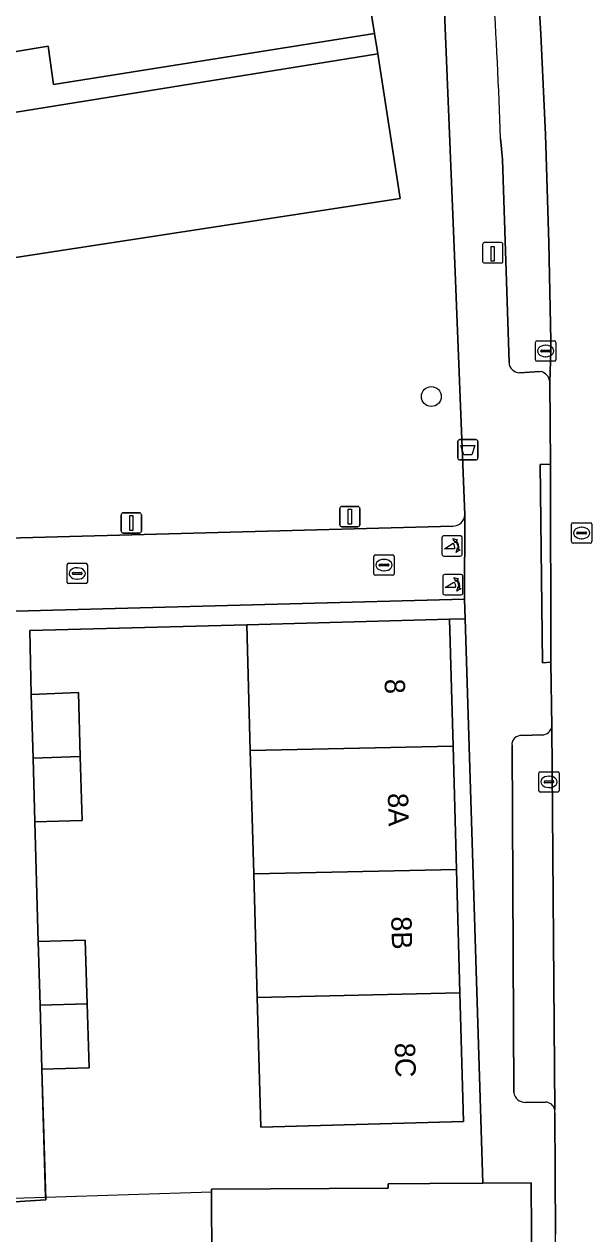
# Model space of a CAD drawing. Extents: x 162073 to 163043, y 381818 to 382561.
# Drawn here: x 162193.8 to 162221.8, y 382239.5 to 382299.1 of the extents above; entities that cross this region are included whole.
import ezdxf

# ---------------------------------------------------------------- set-up
doc = ezdxf.new("R2010")
doc.units = 0
for name, color, linetype in [('IMGEO_Afvalbak', 7, 'Continuous'), ('IMGEO_Boom', 7, 'Continuous'), ('IMGEO_Erf', 7, 'Continuous'), ('IMGEO_Groenvoorziening', 7, 'Continuous'), ('IMGEO_Hek', 7, 'Continuous'), ('IMGEO_Kolk', 7, 'Continuous'), ('IMGEO_Laadpaal', 7, 'Continuous'), ('IMGEO_Lichtmast', 7, 'Continuous'), ('IMGEO_Muur', 7, 'Continuous'), ('IMGEO_Pand', 7, 'Continuous'), ('IMGEO_Pand_nummerreeks', 7, 'Continuous'), ('IMGEO_Parkeervlak_open', 7, 'Continuous'), ('IMGEO_Poller', 7, 'Continuous'), ('IMGEO_Rijbaan_lokaal_open', 7, 'Continuous'), ('IMGEO_Rioolput', 7, 'Continuous'), ('IMGEO_Voetpad_open', 7, 'Continuous')]:
    doc.layers.add(name, color=color, linetype=linetype)

msp = doc.modelspace()

# ---------------------------------------------------------------- linework, layer by layer
at = {"layer": 'IMGEO_Afvalbak'}
for p, q in [((162215.153, 382277.708), (162215.153, 382278.508)), ((162215.153, 382278.508), (162215.153, 382277.708)), ((162215.253, 382278.608), (162216.043, 382278.608)), ((162216.043, 382278.608), (162215.253, 382278.608)), ((162216.143, 382278.508), (162216.143, 382277.708)), ((162216.143, 382277.708), (162216.143, 382278.508)), ((162216.043, 382277.608), (162215.253, 382277.608)), ((162215.253, 382277.608), (162216.043, 382277.608))]:
    msp.add_line(p, q, dxfattribs=at)
msp.add_lwpolyline([(162215.296, 382278.322), (162216, 382278.322), (162215.851, 382277.852), (162215.445, 382277.852), (162215.296, 382278.322)], dxfattribs=at)
for centre, start, end in [((162215.253, 382278.508), 90, 180), ((162215.253, 382278.508), 90, 180), ((162216.043, 382278.508), 0, 90), ((162216.043, 382278.508), 360, 90), ((162215.253, 382277.708), 180, 270), ((162215.253, 382277.708), 180, 270), ((162216.043, 382277.708), 270, 0), ((162216.043, 382277.708), 270, 0)]:
    msp.add_arc(centre, 0.1, start, end, dxfattribs=at)
at = {"layer": 'IMGEO_Boom'}
msp.add_circle((162213.851, 382280.728), 0.489, dxfattribs=at)
at = {"layer": 'IMGEO_Erf'}
msp.add_lwpolyline([(162203.065, 382234.636), (162203.027, 382241.582), (162203.026, 382241.722), (162211.725, 382241.768), (162211.723, 382241.987), (162213.773, 382241.998), (162216.386, 382242.012), (162215.513, 382269.788), (162214.747, 382269.767), (162214.921, 382263.524), (162215.091, 382257.456), (162215.26, 382251.389), (162215.437, 382245.056), (162205.451, 382244.778), (162205.273, 382251.151), (162205.104, 382257.234), (162204.934, 382263.31), (162204.761, 382269.5), (162194.085, 382269.213), (162194.151, 382266.058), (162196.473, 382266.167), (162196.562, 382263.018), (162196.652, 382259.869), (162194.333, 382259.802), (162194.494, 382253.905), (162196.813, 382253.973), (162196.904, 382250.834), (162196.995, 382247.696), (162194.676, 382247.628), (162194.868, 382241.192), (162169.161, 382239.559)], dxfattribs=at)
at = {"layer": 'IMGEO_Groenvoorziening'}
for points in [[(162212.884, 382314.123), (162208.651, 382313.504), (162209.727, 382306.815), (162211.046, 382298.595), (162211.211, 382297.603), (162212.309, 382290.471), (162174.85, 382284.73), (162180.231, 382273.408), (162214.918, 382274.353)], [(162215.509, 382274.899), (162214.998, 382287.676), (162214.42, 382301.688), (162214.227, 382304.741), (162213.489, 382313.774)]]:
    msp.add_lwpolyline(points, dxfattribs=at)
for points in [[(162166.741, 382290.433), (162211.211, 382297.603), (162211.046, 382298.595), (162195.249, 382296.087), (162194.982, 382297.969), (162191.933, 382297.468), (162192.238, 382295.604), (162187.326, 382294.799), (162187.021, 382296.662), (162184.07, 382296.177), (162184.365, 382294.304), (162179.42, 382293.526), (162179.13, 382295.366), (162176.145, 382294.876), (162176.442, 382293.049), (162171.528, 382292.25), (162171.232, 382294.069), (162168.264, 382293.582), (162168.555, 382291.758), (162163.641, 382290.975), (162163.803, 382289.959)], [(162166.741, 382290.433), (162167.856, 382283.565), (162174.85, 382284.73), (162212.309, 382290.471), (162211.211, 382297.603)]]:
    msp.add_lwpolyline(points, close=True, dxfattribs=at)
msp.add_arc((162214.905, 382274.96), 0.607, 271.21354, 354.25354, dxfattribs=at)
at = {"layer": 'IMGEO_Hek'}
for points in [[(162194.085, 382269.213), (162194.151, 382266.058)], [(162194.333, 382259.802), (162194.494, 382253.905)], [(162194.858, 382241.33), (162194.676, 382247.628)], [(162166.164, 382240.446), (162194.858, 382241.33)], [(162194.858, 382241.33), (162203.027, 382241.582)]]:
    msp.add_lwpolyline(points, dxfattribs=at)
at = {"layer": 'IMGEO_Kolk'}
for p, q in [((162219.057, 382283.469), (162219.909, 382283.469)), ((162218.982, 382282.543), (162218.982, 382283.395)), ((162219.241, 382282.963), (162219.241, 382282.975)), ((162219.679, 382282.926), (162219.281, 382282.926)), ((162219.284, 382283.012), (162219.682, 382283.012)), ((162219.47, 382283.249), (162219.495, 382283.249)), ((162219.725, 382282.975), (162219.725, 382282.963)), ((162219.983, 382283.395), (162219.983, 382282.543)), ((162219.909, 382282.469), (162219.057, 382282.469)), ((162219.493, 382282.689), (162219.468, 382282.689)), ((162211.019, 382272.008), (162211.019, 382272.86)), ((162211.094, 382272.934), (162211.946, 382272.934)), ((162211.507, 382272.714), (162211.532, 382272.714)), ((162212.02, 382272.86), (162212.02, 382272.008)), ((162195.912, 382271.594), (162195.912, 382272.446)), ((162195.987, 382272.52), (162196.839, 382272.52)), ((162196.4, 382272.3), (162196.425, 382272.3)), ((162196.913, 382272.446), (162196.913, 382271.594)), ((162211.278, 382272.428), (162211.278, 382272.44)), ((162211.716, 382272.391), (162211.318, 382272.391)), ((162211.321, 382272.477), (162211.719, 382272.477)), ((162211.53, 382272.154), (162211.505, 382272.154)), ((162211.762, 382272.44), (162211.762, 382272.428)), ((162196.839, 382271.52), (162195.987, 382271.52)), ((162196.171, 382272.014), (162196.171, 382272.026)), ((162196.609, 382271.977), (162196.211, 382271.977)), ((162196.214, 382272.063), (162196.612, 382272.063)), ((162196.423, 382271.74), (162196.398, 382271.74)), ((162196.655, 382272.026), (162196.655, 382272.014)), ((162211.946, 382271.934), (162211.094, 382271.934)), ((162219.145, 382261.339), (162219.145, 382262.191)), ((162219.22, 382262.265), (162220.072, 382262.265)), ((162219.633, 382262.045), (162219.658, 382262.045)), ((162220.146, 382262.191), (162220.146, 382261.339)), ((162219.404, 382261.759), (162219.404, 382261.771)), ((162219.842, 382261.722), (162219.444, 382261.722)), ((162219.447, 382261.808), (162219.845, 382261.808)), ((162219.656, 382261.485), (162219.631, 382261.485)), ((162219.888, 382261.771), (162219.888, 382261.759)), ((162220.072, 382261.265), (162219.22, 382261.265))]:
    msp.add_line(p, q, dxfattribs=at)
for points in [[(162219.057, 382283.469), (162219.909, 382283.469)], [(162218.982, 382282.543), (162218.982, 382283.395)], [(162219.983, 382283.395), (162219.983, 382282.543)], [(162219.909, 382282.469), (162219.057, 382282.469)], [(162211.019, 382272.008), (162211.019, 382272.86)], [(162211.094, 382272.934), (162211.946, 382272.934)], [(162212.02, 382272.86), (162212.02, 382272.008)], [(162195.912, 382271.594), (162195.912, 382272.446)], [(162195.987, 382272.52), (162196.839, 382272.52)], [(162196.913, 382272.446), (162196.913, 382271.594)], [(162196.839, 382271.52), (162195.987, 382271.52)], [(162211.946, 382271.934), (162211.094, 382271.934)], [(162219.145, 382261.339), (162219.145, 382262.191)], [(162219.22, 382262.265), (162220.072, 382262.265)], [(162220.146, 382262.191), (162220.146, 382261.339)], [(162220.072, 382261.265), (162219.22, 382261.265)]]:
    msp.add_lwpolyline(points, dxfattribs=at)
for centre, radius, start, end in [((162219.059, 382283.393), 0.0765, 91.55205, 178.44795), ((162219.059, 382283.393), 0.0765, 91.55205, 178.44795), ((162219.907, 382283.393), 0.0765, 1.55205, 88.44795), ((162219.907, 382283.393), 0.0765, 1.55205, 88.44795), ((162219.281, 382282.972), 0.0403, 85.87752, 175.75265), ((162219.278, 382282.962), 0.0366, 178.93798, 274.71019), ((162219.682, 382282.969), 0.043, 264.86636, 352.45326), ((162219.686, 382282.974), 0.0386, 1.73085, 96.63898), ((162219.059, 382282.545), 0.0765, 181.55205, 268.44795), ((162219.059, 382282.545), 0.0765, 181.55205, 268.44795), ((162219.907, 382282.545), 0.0765, 271.55205, 358.44795), ((162219.907, 382282.545), 0.0765, 271.55205, 358.44795), ((162211.096, 382272.858), 0.0765, 91.55205, 178.44795), ((162211.096, 382272.858), 0.0765, 91.55205, 178.44795), ((162211.944, 382272.858), 0.0765, 1.55205, 88.44795), ((162211.944, 382272.858), 0.0765, 1.55205, 88.44795), ((162195.989, 382272.444), 0.0765, 91.55205, 178.44795), ((162195.989, 382272.444), 0.0765, 91.55205, 178.44795), ((162196.837, 382272.444), 0.0765, 1.55205, 88.44795), ((162196.837, 382272.444), 0.0765, 1.55205, 88.44795), ((162211.318, 382272.437), 0.0403, 85.87752, 175.75265), ((162211.315, 382272.427), 0.0366, 178.93798, 274.71019), ((162211.719, 382272.434), 0.043, 264.86636, 352.45326), ((162211.723, 382272.439), 0.0386, 1.73085, 96.63898), ((162195.989, 382271.596), 0.0765, 181.55205, 268.44795), ((162195.989, 382271.596), 0.0765, 181.55205, 268.44795), ((162196.211, 382272.023), 0.0403, 85.87752, 175.75265), ((162196.208, 382272.013), 0.0366, 178.93798, 274.71019), ((162196.612, 382272.02), 0.043, 264.86636, 352.45326), ((162196.616, 382272.025), 0.0386, 1.73085, 96.63898), ((162196.837, 382271.596), 0.0765, 271.55205, 358.44795), ((162196.837, 382271.596), 0.0765, 271.55205, 358.44795), ((162211.096, 382272.01), 0.0765, 181.55205, 268.44795), ((162211.096, 382272.01), 0.0765, 181.55205, 268.44795), ((162211.944, 382272.01), 0.0765, 271.55205, 358.44795), ((162211.944, 382272.01), 0.0765, 271.55205, 358.44795), ((162219.222, 382262.189), 0.0765, 91.55205, 178.44795), ((162219.222, 382262.189), 0.0765, 91.55205, 178.44795), ((162220.07, 382262.189), 0.0765, 1.55205, 88.44795), ((162220.07, 382262.189), 0.0765, 1.55205, 88.44795), ((162219.444, 382261.768), 0.0403, 85.87752, 175.75265), ((162219.441, 382261.758), 0.0366, 178.93798, 274.71019), ((162219.845, 382261.765), 0.043, 264.86636, 352.45326), ((162219.849, 382261.77), 0.0386, 1.73085, 96.63898), ((162219.222, 382261.341), 0.0765, 181.55205, 268.44795), ((162219.222, 382261.341), 0.0765, 181.55205, 268.44795), ((162220.07, 382261.341), 0.0765, 271.55205, 358.44795), ((162220.07, 382261.341), 0.0765, 271.55205, 358.44795)]:
    msp.add_arc(centre, radius, start, end, dxfattribs=at)
for centre, major_axis, ratio, start_param, end_param in [((162219.469, 382282.969), (-0.387, 0.002), 0.722429, 4.712389, 7.853982), ((162219.494, 382282.969), (-0.39, 0.002), 0.717154, 1.570796, 4.712389), ((162211.506, 382272.434), (-0.387, 0.002), 0.722429, 4.712389, 7.853982), ((162211.531, 382272.434), (-0.39, 0.002), 0.717154, 1.570796, 4.712389), ((162196.399, 382272.02), (-0.387, 0.002), 0.722429, 4.712389, 7.853982), ((162196.424, 382272.02), (-0.39, 0.002), 0.717154, 1.570796, 4.712389), ((162219.632, 382261.765), (-0.387, 0.002), 0.722429, 4.712389, 7.853982), ((162219.657, 382261.765), (-0.39, 0.002), 0.717154, 1.570796, 4.712389)]:
    msp.add_ellipse(centre, major_axis=major_axis, ratio=ratio, start_param=start_param, end_param=end_param, dxfattribs=at)
at = {"layer": 'IMGEO_Laadpaal'}
for p, q in [((162216.377, 382288.219), (162216.377, 382287.378)), ((162216.377, 382288.219), (162216.377, 382287.378)), ((162217.293, 382288.303), (162216.452, 382288.303)), ((162217.293, 382288.303), (162216.452, 382288.303)), ((162217.377, 382287.387), (162217.377, 382288.228)), ((162217.377, 382287.387), (162217.377, 382288.228)), ((162216.461, 382287.303), (162217.302, 382287.303)), ((162216.461, 382287.303), (162217.302, 382287.303))]:
    msp.add_line(p, q, dxfattribs=at)
msp.add_lwpolyline([(162216.792, 382288.116), (162216.952, 382288.116), (162216.952, 382287.383), (162216.792, 382287.383), (162216.792, 382288.116)], dxfattribs=at)
for centre, start, end in [((162216.455, 382288.225), 92.4484, 184.28452), ((162216.455, 382288.225), 92.4484, 184.28452), ((162217.299, 382288.225), 2.4484, 94.28452), ((162217.299, 382288.225), 2.4484, 94.28452), ((162216.455, 382287.381), 182.4484, 274.28452), ((162216.455, 382287.381), 182.4484, 274.28452), ((162217.299, 382287.381), 272.4484, 4.28452), ((162217.299, 382287.381), 272.4484, 4.28452)]:
    msp.add_arc(centre, 0.0779, start, end, dxfattribs=at)
at = {"layer": 'IMGEO_Lichtmast'}
for p, q in [((162209.344, 382274.418), (162209.344, 382275.218)), ((162209.344, 382275.218), (162209.344, 382274.418)), ((162209.444, 382275.318), (162210.234, 382275.318)), ((162210.234, 382275.318), (162209.444, 382275.318)), ((162210.334, 382275.218), (162210.334, 382274.418)), ((162210.334, 382274.418), (162210.334, 382275.218)), ((162198.584, 382274.106), (162198.584, 382274.906)), ((162198.584, 382274.906), (162198.584, 382274.106)), ((162198.684, 382275.006), (162199.474, 382275.006)), ((162199.474, 382275.006), (162198.684, 382275.006)), ((162199.574, 382274.906), (162199.574, 382274.106)), ((162199.574, 382274.106), (162199.574, 382274.906)), ((162199.474, 382274.006), (162198.684, 382274.006)), ((162198.684, 382274.006), (162199.474, 382274.006)), ((162210.234, 382274.318), (162209.444, 382274.318)), ((162209.444, 382274.318), (162210.234, 382274.318))]:
    msp.add_line(p, q, dxfattribs=at)
for points in [[(162209.764, 382275.193), (162209.914, 382275.193), (162209.914, 382274.443), (162209.764, 382274.443), (162209.764, 382275.193)], [(162199.004, 382274.881), (162199.154, 382274.881), (162199.154, 382274.131), (162199.004, 382274.131), (162199.004, 382274.881)]]:
    msp.add_lwpolyline(points, dxfattribs=at)
for centre, start, end in [((162209.444, 382275.218), 90, 180), ((162209.444, 382275.218), 90, 180), ((162210.234, 382275.218), 0, 90), ((162210.234, 382275.218), 360, 90), ((162198.684, 382274.906), 90, 180), ((162198.684, 382274.906), 90, 180), ((162199.474, 382274.906), 0, 90), ((162199.474, 382274.906), 360, 90), ((162198.684, 382274.106), 180, 270), ((162198.684, 382274.106), 180, 270), ((162199.474, 382274.106), 270, 0), ((162199.474, 382274.106), 270, 0), ((162209.444, 382274.418), 180, 270), ((162209.444, 382274.418), 180, 270), ((162210.234, 382274.418), 270, 0), ((162210.234, 382274.418), 270, 0)]:
    msp.add_arc(centre, 0.1, start, end, dxfattribs=at)
at = {"layer": 'IMGEO_Muur'}
msp.add_lwpolyline([(162194.085, 382269.213), (162204.761, 382269.5)], dxfattribs=at)
at = {"layer": 'IMGEO_Pand'}
msp.add_lwpolyline([(162150.835, 382290.721), (162152.489, 382290.992), (162159.788, 382292.191), (162160.318, 382292.278), (162163.354, 382292.776), (162163.641, 382290.975), (162168.555, 382291.758), (162168.264, 382293.582), (162171.232, 382294.069), (162171.528, 382292.25), (162176.442, 382293.049), (162176.145, 382294.876), (162179.13, 382295.366), (162179.42, 382293.526), (162184.365, 382294.304), (162184.07, 382296.177), (162187.021, 382296.662), (162187.326, 382294.799), (162192.238, 382295.604), (162191.933, 382297.468), (162194.982, 382297.969), (162195.249, 382296.087), (162211.046, 382298.595), (162209.727, 382306.815)], dxfattribs=at)
for points in [[(162204.934, 382263.31), (162214.921, 382263.524), (162214.747, 382269.767), (162204.761, 382269.5)], [(162194.242, 382262.93), (162196.562, 382263.018), (162196.473, 382266.167), (162194.151, 382266.058)], [(162204.934, 382263.31), (162205.104, 382257.234), (162215.091, 382257.456), (162214.921, 382263.524)], [(162194.242, 382262.93), (162194.333, 382259.802), (162196.652, 382259.869), (162196.562, 382263.018)], [(162205.104, 382257.234), (162205.273, 382251.151), (162215.26, 382251.389), (162215.091, 382257.456)], [(162196.904, 382250.834), (162196.813, 382253.973), (162194.494, 382253.905), (162194.585, 382250.767)], [(162215.26, 382251.389), (162205.273, 382251.151), (162205.451, 382244.778), (162215.437, 382245.056)], [(162196.904, 382250.834), (162194.585, 382250.767), (162194.676, 382247.628), (162196.995, 382247.696)], [(162218.811, 382234.741), (162218.772, 382242.025), (162216.386, 382242.012), (162213.773, 382241.998), (162211.723, 382241.987), (162211.725, 382241.768), (162203.026, 382241.722), (162203.027, 382241.582), (162203.065, 382234.636), (162211.327, 382234.68)]]:
    msp.add_lwpolyline(points, close=True, dxfattribs=at)
at = {"layer": 'IMGEO_Parkeervlak_open'}
for points in [[(162219.684, 382281.441), (162219.737, 382282.983), (162219.728, 382283.47), (162219.634, 382288.288), (162219.476, 382293.628), (162219.243, 382298.559), (162218.984, 382302.984), (162218.695, 382307.297), (162218.183, 382310.678), (162217.55, 382317.861), (162215.536, 382317.717), (162216.382, 382308.454)], [(162217.264, 382293.432), (162217.307, 382292.912), (162217.348, 382292.392)], [(162217.348, 382292.392), (162217.677, 382282.403)], [(162218.191, 382281.9), (162219.208, 382281.958)], [(162219.926, 382245.627), (162219.786, 382264.478)], [(162219.303, 382264.08), (162218.319, 382264.042)], [(162217.825, 382263.546), (162217.916, 382246.474)], [(162218.469, 382245.99), (162219.468, 382245.998)]]:
    msp.add_lwpolyline(points, dxfattribs=at)
for centre, radius, start, end in [((161864.347, 382280.248), 353.164, 2.13946, 4.58094), ((162218.209, 382282.432), 0.533, 183.16892, 268.07047), ((162219.137, 382281.415), 0.547, 2.67831, 82.593), ((162219.311, 382264.562), 0.482, 268.99505, 349.98312), ((162218.262, 382263.604), 0.441, 82.63582, 187.59568), ((162218.462, 382246.54), 0.55, 186.9058, 270.70768), ((162219.479, 382245.544), 0.455, 10.57998, 91.40206)]:
    msp.add_arc(centre, radius, start, end, dxfattribs=at)
at = {"layer": 'IMGEO_Poller'}
for p, q in [((162215.277, 382273.874), (162214.469, 382273.874)), ((162215.277, 382273.874), (162214.469, 382273.874)), ((162214.375, 382273.779), (162214.375, 382272.972)), ((162214.375, 382273.779), (162214.375, 382272.972)), ((162215.371, 382272.972), (162215.371, 382273.779)), ((162215.371, 382272.972), (162215.371, 382273.779)), ((162214.469, 382272.877), (162215.277, 382272.877)), ((162214.469, 382272.877), (162215.277, 382272.877)), ((162214.414, 382271.872), (162214.414, 382271.065)), ((162214.414, 382271.872), (162214.414, 382271.065)), ((162215.316, 382271.967), (162214.508, 382271.967)), ((162215.316, 382271.967), (162214.508, 382271.967)), ((162215.41, 382271.065), (162215.41, 382271.872)), ((162215.41, 382271.065), (162215.41, 382271.872)), ((162214.508, 382270.97), (162215.316, 382270.97)), ((162214.508, 382270.97), (162215.316, 382270.97))]:
    msp.add_line(p, q, dxfattribs=at)
for points in [[(162215.01, 382273.23), (162214.497, 382273.23), (162214.927, 382273.505)], [(162215.054, 382273.603), (162215.042, 382273.53), (162214.917, 382273.735)], [(162214.917, 382273.735), (162215.148, 382273.669), (162215.077, 382273.637)], [(162215.07, 382273.058), (162215.136, 382273.289), (162215.166, 382273.221)], [(162215.202, 382273.194), (162215.274, 382273.183), (162215.07, 382273.058)], [(162215.049, 382271.323), (162214.536, 382271.323), (162214.966, 382271.598)], [(162215.093, 382271.696), (162215.081, 382271.623), (162214.956, 382271.828)], [(162214.956, 382271.828), (162215.187, 382271.762), (162215.116, 382271.73)], [(162215.109, 382271.151), (162215.175, 382271.382), (162215.205, 382271.314)], [(162215.241, 382271.287), (162215.313, 382271.276), (162215.109, 382271.151)]]:
    msp.add_lwpolyline(points, dxfattribs=at)
for centre, radius, start, end in [((162214.469, 382273.779), 0.0946, 90, 180), ((162214.469, 382273.779), 0.0946, 90, 180), ((162215.277, 382273.779), 0.0946, 0, 90), ((162215.277, 382273.779), 0.0946, 0, 90), ((162214.682, 382273.28), 0.332, 351.32473, 42.4854), ((162214.696, 382273.29), 0.476, 351.75274, 41.16905), ((162214.696, 382273.29), 0.516, 349.35686, 42.29123), ((162214.469, 382272.972), 0.0946, 180, 270), ((162214.469, 382272.972), 0.0946, 180, 270), ((162215.277, 382272.972), 0.0946, 270, 0), ((162215.277, 382272.972), 0.0946, 270, 0), ((162214.508, 382271.872), 0.0946, 90, 180), ((162214.508, 382271.872), 0.0946, 90, 180), ((162214.721, 382271.373), 0.332, 351.32473, 42.4854), ((162214.735, 382271.383), 0.476, 351.75274, 41.16905), ((162214.735, 382271.383), 0.516, 349.35686, 42.29123), ((162215.316, 382271.872), 0.0946, 0, 90), ((162215.316, 382271.872), 0.0946, 0, 90), ((162214.508, 382271.065), 0.0946, 180, 270), ((162214.508, 382271.065), 0.0946, 180, 270), ((162215.316, 382271.065), 0.0946, 270, 0), ((162215.316, 382271.065), 0.0946, 270, 0)]:
    msp.add_arc(centre, radius, start, end, dxfattribs=at)
at = {"layer": 'IMGEO_Rijbaan_lokaal_open'}
for points in [[(162218.984, 382302.984), (162219.243, 382298.559)], [(162219.243, 382298.559), (162219.476, 382293.628)], [(162219.476, 382293.628), (162219.634, 382288.288)], [(162219.634, 382288.288), (162219.728, 382283.47)], [(162219.728, 382283.47), (162219.737, 382282.983), (162219.684, 382281.441)], [(162219.684, 382281.441), (162219.72, 382277.404)], [(162219.72, 382277.404), (162219.74, 382267.65)], [(162160.072, 382273.057), (162160.197, 382269.278), (162215.483, 382270.748), (162215.509, 382274.899)], [(162214.918, 382274.353), (162180.231, 382273.408), (162177.473, 382273.332)], [(162219.74, 382267.65), (162219.786, 382264.478)], [(162219.786, 382264.478), (162219.926, 382245.627)], [(162219.927, 382245.469), (162219.958, 382239.501)]]:
    msp.add_lwpolyline(points, dxfattribs=at)
for centre, radius, start, end in [((162214.905, 382274.96), 0.607, 271.21354, 354.25354), ((162219.45, 382245.545), 0.483, 350.95577, 9.76948)]:
    msp.add_arc(centre, radius, start, end, dxfattribs=at)
at = {"layer": 'IMGEO_Rioolput'}
for p, q in [((162220.828, 382274.513), (162221.68, 382274.513)), ((162220.753, 382273.587), (162220.753, 382274.439)), ((162221.012, 382274.007), (162221.012, 382274.019)), ((162221.45, 382273.97), (162221.052, 382273.97)), ((162221.055, 382274.056), (162221.453, 382274.056)), ((162221.241, 382274.293), (162221.266, 382274.293)), ((162221.496, 382274.019), (162221.496, 382274.007)), ((162221.754, 382274.439), (162221.754, 382273.587)), ((162221.68, 382273.513), (162220.828, 382273.513)), ((162221.264, 382273.733), (162221.239, 382273.733))]:
    msp.add_line(p, q, dxfattribs=at)
for points in [[(162220.828, 382274.513), (162221.68, 382274.513)], [(162220.753, 382273.587), (162220.753, 382274.439)], [(162221.754, 382274.439), (162221.754, 382273.587)], [(162221.68, 382273.513), (162220.828, 382273.513)]]:
    msp.add_lwpolyline(points, dxfattribs=at)
for centre, radius, start, end in [((162220.83, 382274.437), 0.0765, 91.55205, 178.44795), ((162220.83, 382274.437), 0.0765, 91.55205, 178.44795), ((162221.678, 382274.437), 0.0765, 1.55205, 88.44795), ((162221.678, 382274.437), 0.0765, 1.55205, 88.44795), ((162221.052, 382274.016), 0.0403, 85.87752, 175.75265), ((162221.049, 382274.006), 0.0366, 178.93798, 274.71019), ((162221.453, 382274.013), 0.043, 264.86636, 352.45326), ((162221.457, 382274.018), 0.0386, 1.73085, 96.63898), ((162220.83, 382273.589), 0.0765, 181.55205, 268.44795), ((162220.83, 382273.589), 0.0765, 181.55205, 268.44795), ((162221.678, 382273.589), 0.0765, 271.55205, 358.44795), ((162221.678, 382273.589), 0.0765, 271.55205, 358.44795)]:
    msp.add_arc(centre, radius, start, end, dxfattribs=at)
for centre, major_axis, ratio, start_param, end_param in [((162221.24, 382274.013), (-0.387, 0.002), 0.722429, 4.712389, 7.853982), ((162221.265, 382274.013), (-0.39, 0.002), 0.717154, 1.570796, 4.712389)]:
    msp.add_ellipse(centre, major_axis=major_axis, ratio=ratio, start_param=start_param, end_param=end_param, dxfattribs=at)
at = {"layer": 'IMGEO_Voetpad_open'}
for points in [[(162207.52, 382351.925), (162210.341, 382339.51), (162211.289, 382334.856), (162212.471, 382328.498), (162212.824, 382325.221), (162212.557, 382325.177), (162213.489, 382313.774), (162214.227, 382304.741), (162214.42, 382301.688), (162214.998, 382287.676), (162215.509, 382274.899), (162215.483, 382270.748), (162215.513, 382269.788), (162216.386, 382242.012), (162218.772, 382242.025), (162218.811, 382234.741)], [(162217.677, 382282.403), (162217.348, 382292.392), (162217.307, 382292.912), (162217.264, 382293.432)], [(162219.208, 382281.958), (162218.191, 382281.9)], [(162219.786, 382264.478), (162219.74, 382267.65), (162219.318, 382267.627), (162219.216, 382277.387), (162219.72, 382277.404), (162219.684, 382281.441)], [(162169.161, 382239.559), (162194.868, 382241.192), (162194.676, 382247.628), (162194.585, 382250.767), (162194.494, 382253.905), (162194.333, 382259.802), (162194.242, 382262.93), (162194.151, 382266.058), (162194.085, 382269.213), (162204.761, 382269.5), (162214.747, 382269.767), (162215.513, 382269.788), (162215.483, 382270.748), (162160.197, 382269.278)], [(162218.319, 382264.042), (162219.303, 382264.08)], [(162217.916, 382246.474), (162217.825, 382263.546)], [(162219.468, 382245.998), (162218.469, 382245.99)], [(162220.078, 382215.679), (162220.039, 382229.764), (162220.019, 382234.617), (162220.021, 382236.24), (162219.958, 382239.501), (162219.927, 382245.469)]]:
    msp.add_lwpolyline(points, dxfattribs=at)
msp.add_lwpolyline([(162219.72, 382277.404), (162219.216, 382277.387), (162219.318, 382267.627), (162219.74, 382267.65)], close=True, dxfattribs=at)
for centre, radius, start, end in [((161864.347, 382280.248), 353.164, 2.13946, 4.58094), ((162218.209, 382282.432), 0.533, 183.16892, 268.07047), ((162219.137, 382281.415), 0.547, 2.67831, 82.593), ((162219.311, 382264.562), 0.482, 268.99505, 349.98312), ((162218.262, 382263.604), 0.441, 82.63582, 187.59568), ((162218.462, 382246.54), 0.55, 186.9058, 270.70768), ((162219.479, 382245.544), 0.455, 10.57998, 91.40206), ((162219.45, 382245.545), 0.483, 350.95577, 9.76948)]:
    msp.add_arc(centre, radius, start, end, dxfattribs=at)

# ---------------------------------------------------------------- texts
at = {"layer": 'IMGEO_Pand_nummerreeks'}
for s, p in [('8', (162211.548, 382266.822)), ('8A', (162211.705, 382261.203)), ('8B', (162211.874, 382255.135)), ('8C', (162212.048, 382248.91))]:
    msp.add_text(s, height=1, rotation=271.59983, dxfattribs=at).set_placement(p)

doc.saveas('drawing.dxf')
